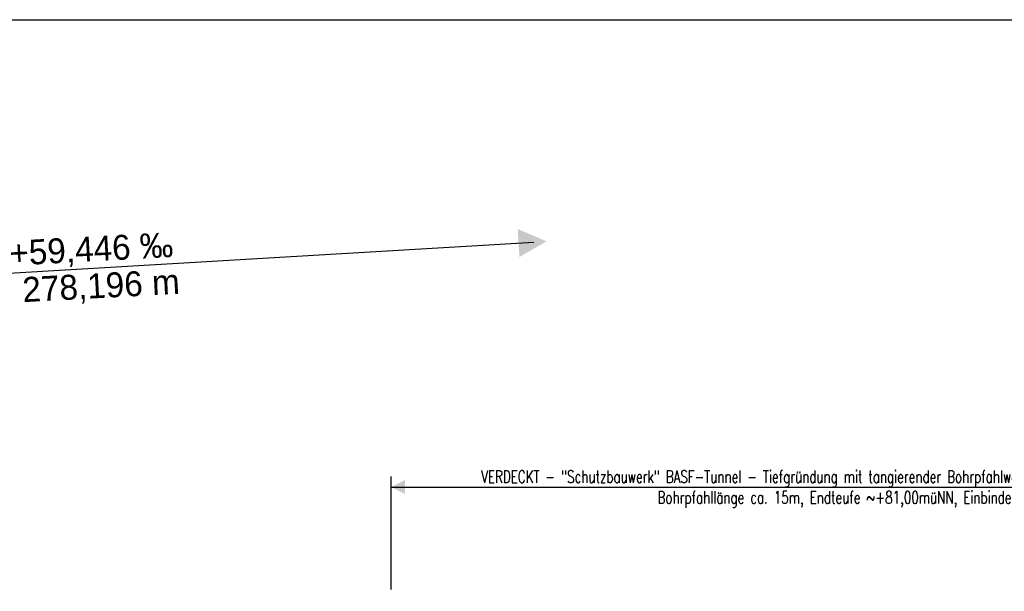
# Model space of a CAD drawing. Header units: metres. Extents: x 3458045 to 3462392, y 5482308 to 5484762.
# Tile 404 of 458: x 3461243 to 3461292, y 5484017 to 5484046. Entities that reach past the tile are written whole.
import ezdxf

# ---------------------------------------------------------------- set-up
doc = ezdxf.new("R2010")
doc.units = ezdxf.units.M
doc.linetypes.add('AUSGEZOGEN', pattern=[2, 1, 1])
doc.layers.get('0').update_dxf_attribs({"linetype": 'CONTINUOUS'})
doc.layers.add('SP_LAYOUT', color=50, linetype='CONTINUOUS', plot=False)
doc.layers.add('SP_Tangentenband', color=1, linetype='CONTINUOUS')
doc.layers.add('SP_TEXT', color=2, linetype='CONTINUOUS')
doc.styles.add('K_ISOCP', font='k_isocp.shx')
doc.styles.add('SP_F', font='romans.shx', dxfattribs={"width": 0.7, "bigfont": 'sp_f.shx'})

# ---------------------------------------------------------------- blocks, each defined once
blk = doc.blocks.new('SOFI-PFV')
at = {"color": 0, "linetype": 'Continuous'}
blk.add_solid([(-0.0625, 0.125), (0.0625, 0.125), (0, 0)], dxfattribs=at)

msp = doc.modelspace()

# ---------------------------------------------------------------- linework, layer by layer
at = {"layer": 'SP_LAYOUT'}
msp.add_lwpolyline([(3461114.6626, 5484045.9145), (3461465.2583, 5484045.9145), (3461465.2583, 5483950.3419), (3461114.6626, 5483950.3419)], close=True, dxfattribs=at)
at = {"layer": 'SP_Tangentenband', "color": 1}
msp.add_line((3461202.319, 5484030.8166), (3461268.361, 5484034.7425), dxfattribs=at)
at = {"layer": 'SP_TEXT', "color": 1, "linetype": 'AUSGEZOGEN'}
for p, q in [((3461261.1844, 5484022.9729), (3461261.1844, 5484017.299)), ((3461261.1844, 5484022.4405), (3461405.8084, 5484022.4405))]:
    msp.add_line(p, q, dxfattribs=at)

# ---------------------------------------------------------------- block references
at = {"layer": 'SP_Tangentenband', "color": 1, "xscale": -11.25, "yscale": 11.25, "zscale": 11.25, "rotation": 93.4019803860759}
msp.add_blockref('SOFI-PFV', (3461268.9913, 5484034.7799), dxfattribs=at)
at = {"layer": 'SP_TEXT', "color": 1, "linetype": 'AUSGEZOGEN', "xscale": 5.625, "yscale": 5.625, "zscale": 5.625, "rotation": 270}
msp.add_blockref('SOFI-PFV', (3461261.1844, 5484022.4405), dxfattribs=at)

# ---------------------------------------------------------------- texts
at = {"layer": 'SP_Tangentenband', "color": 3, "style": 'K_ISOCP'}
for s, p in [('+59,446 ‰', (3461242.0725, 5484033.5563)), ('278,196 m', (3461242.7274, 5484031.7254))]:
    msp.add_text(s, height=1.25, rotation=3.07723, dxfattribs=at).set_placement(p)
at = {"layer": 'SP_TEXT', "linetype": 'AUSGEZOGEN', "insert": (3461286.2513, 5484022.3359), "char_height": 0.625, "attachment_point": 5, "style": 'SP_F'}
msp.add_mtext('\\A1;VERDECKT - "Schutzbauwerk" BASF-Tunnel - Tiefgründung mit tangierender Bohrpfahlwand - Abwicklungslänge in Wandachse ~50,00m\\PBohrpfahllänge ca. 15m, Endteufe ~+81,00müNN, Einbindetiefe HGW ca. 11m', dxfattribs=at)

doc.saveas('drawing.dxf')
